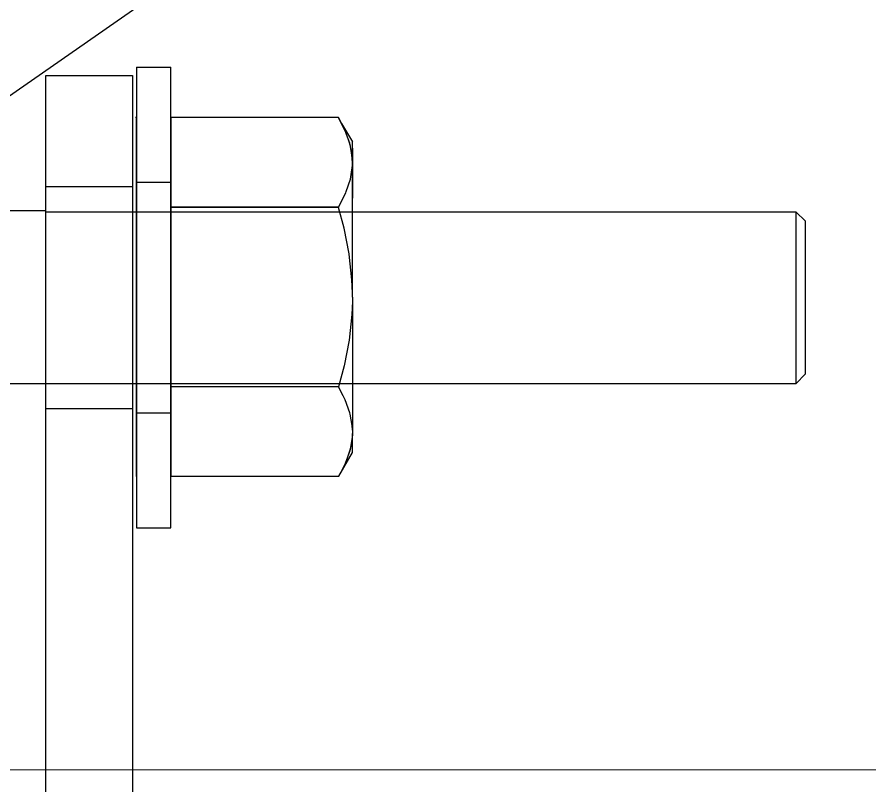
# Model space of a CAD drawing. Extents: x 1312564.2 to 1312581.5, y 1207298.4 to 1207352.6.
# Drawn here: x 1312577.5775 to 1312577.7229, y 1207330.3669 to 1207330.498 of the extents above; entities that cross this region are included whole.
import ezdxf

# ---------------------------------------------------------------- set-up
doc = ezdxf.new("R2010")
doc.units = 0
for name, color, linetype in [('Level 15', 7, 'Continuous'), ('Level 16', 7, 'Continuous'), ('Level 22', 7, 'Continuous'), ('Level 3', 7, 'Continuous'), ('Level 8', 7, 'Continuous'), ('Level 9', 7, 'Continuous')]:
    doc.layers.add(name, color=color, linetype=linetype)

msp = doc.modelspace()

# ---------------------------------------------------------------- linework, layer by layer
at = {"layer": 'Level 15'}
msp.add_ellipse((1312577.55892, 1207330.36255), major_axis=(0.30712, -0.0058), ratio=0.675192, dxfattribs=at)
at = {"layer": 'Level 16'}
msp.add_line((1312577.796, 1207330.63801), (1312577.5482, 1207330.4649), dxfattribs=at)
at = {"layer": 'Level 22'}
for p, q in [((1312577.58247, 1207330.46474), (1312577.63476, 1207330.46474)), ((1312577.58247, 1207330.43541), (1312577.4909, 1207330.43541)), ((1312577.63476, 1207330.4354), (1312577.58247, 1207330.43541)), ((1312577.71037, 1207330.4354), (1312577.63476, 1207330.43541))]:
    msp.add_line(p, q, dxfattribs=at)
for points in [[(1312577.58247, 1207330.4649), (1312577.49011, 1207330.4649)], [(1312577.63476, 1207330.46474), (1312577.71037, 1207330.46474), (1312577.71204, 1207330.46316)], [(1312577.71037, 1207330.46474), (1312577.71037, 1207330.46424), (1312577.71037, 1207330.46182), (1312577.71037, 1207330.45782), (1312577.71037, 1207330.45277), (1312577.71037, 1207330.44735), (1312577.71037, 1207330.4423), (1312577.71037, 1207330.43829), (1312577.71037, 1207330.43588), (1312577.71037, 1207330.43538), (1312577.71037, 1207330.43538)], [(1312577.71204, 1207330.43709), (1312577.71204, 1207330.43709), (1312577.71204, 1207330.43753), (1312577.71204, 1207330.43806), (1312577.71204, 1207330.43823), (1312577.71204, 1207330.43964), (1312577.71204, 1207330.44008), (1312577.71204, 1207330.44148), (1312577.71204, 1207330.44297), (1312577.71204, 1207330.44366), (1312577.71204, 1207330.44621), (1312577.71204, 1207330.44691), (1312577.71204, 1207330.44896), (1312577.71204, 1207330.45066), (1312577.71204, 1207330.45182), (1312577.71204, 1207330.45219), (1312577.71204, 1207330.45468), (1312577.71204, 1207330.45631), (1312577.71204, 1207330.45742), (1312577.71204, 1207330.46316)], [(1312577.71037, 1207330.4354), (1312577.71204, 1207330.43709), (1312577.71204, 1207330.43709)]]:
    msp.add_lwpolyline(points, dxfattribs=at)
at = {"layer": 'Level 3'}
msp.add_line((1312577.52962, 1207330.36947), (1312577.86569, 1207330.36967), dxfattribs=at)
at = {"layer": 'Level 8'}
msp.add_line((1312577.59721, 1207330.48804), (1312577.59721, 1207330.36946), dxfattribs=at)
for points in [[(1312577.58247, 1207330.36946), (1312577.58247, 1207330.48804), (1312577.59721, 1207330.48804)], [(1312577.58247, 1207330.46908), (1312577.58247, 1207330.46908), (1312577.59721, 1207330.46908)], [(1312577.58247, 1207330.43117), (1312577.59721, 1207330.43117), (1312577.59721, 1207330.43117)], [(1312577.59721, 1207330.36946), (1312577.59721, 1207330.2511), (1312577.58247, 1207330.2511), (1312577.58247, 1207330.36946)]]:
    msp.add_lwpolyline(points, dxfattribs=at)
at = {"layer": 'Level 9'}
for p, q in [((1312577.5979, 1207330.48944), (1312577.6038, 1207330.48944)), ((1312577.5979, 1207330.48083), (1312577.59777, 1207330.48083)), ((1312577.63239, 1207330.48083), (1312577.63239, 1207330.48083)), ((1312577.6329, 1207330.47982), (1312577.63476, 1207330.47669)), ((1312577.63351, 1207330.47863), (1312577.63351, 1207330.47864)), ((1312577.63438, 1207330.47611), (1312577.63434, 1207330.47623)), ((1312577.63453, 1207330.47523), (1312577.63443, 1207330.47587)), ((1312577.63471, 1207330.47394), (1312577.63453, 1207330.47523)), ((1312577.63474, 1207330.47271), (1312577.63474, 1207330.47258)), ((1312577.5979, 1207330.46981), (1312577.6038, 1207330.46981)), ((1312577.60982, 1207330.43488), (1312577.60393, 1207330.43488)), ((1312577.63476, 1207330.42452), (1312577.63476, 1207330.42452)), ((1312577.63414, 1207330.42348), (1312577.63353, 1207330.42178)), ((1312577.63353, 1207330.42178), (1312577.63242, 1207330.41962)), ((1312577.63242, 1207330.41962), (1312577.63239, 1207330.41956)), ((1312577.63239, 1207330.41956), (1312577.63239, 1207330.41956))]:
    msp.add_line(p, q, dxfattribs=at)
for points in [[(1312577.5979, 1207330.48944), (1312577.5979, 1207330.48845), (1312577.5979, 1207330.48554), (1312577.5979, 1207330.48086), (1312577.5979, 1207330.47464), (1312577.5979, 1207330.46718), (1312577.5979, 1207330.45887), (1312577.5979, 1207330.45012), (1312577.5979, 1207330.44138), (1312577.5979, 1207330.43307), (1312577.5979, 1207330.42561), (1312577.5979, 1207330.41939), (1312577.5979, 1207330.4147), (1312577.5979, 1207330.4118), (1312577.5979, 1207330.41081), (1312577.6038, 1207330.41081), (1312577.6038, 1207330.4118), (1312577.6038, 1207330.4147), (1312577.6038, 1207330.41939), (1312577.6038, 1207330.42561), (1312577.6038, 1207330.43307), (1312577.6038, 1207330.44138), (1312577.6038, 1207330.45012), (1312577.6038, 1207330.45887), (1312577.6038, 1207330.46718), (1312577.6038, 1207330.47464), (1312577.6038, 1207330.48086), (1312577.6038, 1207330.48554), (1312577.6038, 1207330.48845), (1312577.6038, 1207330.48944)], [(1312577.5979, 1207330.41956), (1312577.5979, 1207330.41956), (1312577.5979, 1207330.41957), (1312577.5979, 1207330.41957), (1312577.5979, 1207330.41958), (1312577.5979, 1207330.41959), (1312577.5979, 1207330.41959), (1312577.5979, 1207330.41959), (1312577.5979, 1207330.42189), (1312577.5979, 1207330.42369), (1312577.5979, 1207330.42537), (1312577.5979, 1207330.42736), (1312577.5979, 1207330.42892), (1312577.5979, 1207330.43073), (1312577.5979, 1207330.43266), (1312577.5979, 1207330.43485), (1312577.5979, 1207330.43486), (1312577.5979, 1207330.43487), (1312577.5979, 1207330.43488), (1312577.5979, 1207330.4349), (1312577.5979, 1207330.43491), (1312577.5979, 1207330.43492), (1312577.5979, 1207330.43494), (1312577.5979, 1207330.43557), (1312577.5979, 1207330.43892), (1312577.5979, 1207330.44298), (1312577.5979, 1207330.44692), (1312577.5979, 1207330.45012), (1312577.5979, 1207330.45333), (1312577.5979, 1207330.45727), (1312577.5979, 1207330.46133), (1312577.5979, 1207330.46467), (1312577.5979, 1207330.46545), (1312577.5979, 1207330.46547), (1312577.5979, 1207330.46548), (1312577.5979, 1207330.4655), (1312577.5979, 1207330.46551), (1312577.5979, 1207330.46552), (1312577.5979, 1207330.46553), (1312577.5979, 1207330.46554), (1312577.5979, 1207330.46554), (1312577.5979, 1207330.46555), (1312577.5979, 1207330.46555), (1312577.5979, 1207330.46768), (1312577.5979, 1207330.46959), (1312577.5979, 1207330.47143), (1312577.5979, 1207330.47301), (1312577.5979, 1207330.47498), (1312577.5979, 1207330.47669), (1312577.5979, 1207330.47847), (1312577.5979, 1207330.48081), (1312577.5979, 1207330.48081), (1312577.5979, 1207330.48082), (1312577.5979, 1207330.48082), (1312577.5979, 1207330.48083), (1312577.5979, 1207330.48083)], [(1312577.5979, 1207330.48083), (1312577.5979, 1207330.48083), (1312577.5979, 1207330.48082)], [(1312577.5979, 1207330.48082), (1312577.5979, 1207330.48081), (1312577.5979, 1207330.4808), (1312577.5979, 1207330.4808), (1312577.5979, 1207330.47849), (1312577.5979, 1207330.47671), (1312577.5979, 1207330.475), (1312577.5979, 1207330.47303), (1312577.5979, 1207330.47144), (1312577.5979, 1207330.46959), (1312577.5979, 1207330.46769), (1312577.5979, 1207330.46554), (1312577.5979, 1207330.46553), (1312577.5979, 1207330.46552), (1312577.5979, 1207330.46551), (1312577.5979, 1207330.4655), (1312577.5979, 1207330.46548), (1312577.5979, 1207330.46546), (1312577.5979, 1207330.46545), (1312577.5979, 1207330.46544), (1312577.5979, 1207330.46543), (1312577.5979, 1207330.46541), (1312577.5979, 1207330.46469), (1312577.5979, 1207330.46136), (1312577.5979, 1207330.45727), (1312577.5979, 1207330.45335), (1312577.5979, 1207330.45012), (1312577.5979, 1207330.4469), (1312577.5979, 1207330.44298), (1312577.5979, 1207330.4389), (1312577.5979, 1207330.43556), (1312577.5979, 1207330.43491), (1312577.5979, 1207330.43487), (1312577.5979, 1207330.43486), (1312577.5979, 1207330.43486), (1312577.5979, 1207330.43485), (1312577.5979, 1207330.43484), (1312577.5979, 1207330.43484), (1312577.5979, 1207330.43264), (1312577.5979, 1207330.43076), (1312577.5979, 1207330.4289), (1312577.5979, 1207330.42734), (1312577.5979, 1207330.42535), (1312577.5979, 1207330.42367), (1312577.5979, 1207330.42187), (1312577.5979, 1207330.41959), (1312577.5979, 1207330.41957), (1312577.5979, 1207330.41957), (1312577.5979, 1207330.41956)], [(1312577.60393, 1207330.41956), (1312577.6038, 1207330.41956), (1312577.6038, 1207330.43488), (1312577.6038, 1207330.46552), (1312577.6038, 1207330.48083)], [(1312577.63351, 1207330.47863), (1312577.63239, 1207330.48083), (1312577.6038, 1207330.48083)], [(1312577.6038, 1207330.47849), (1312577.6038, 1207330.47913), (1312577.6038, 1207330.47931), (1312577.6038, 1207330.47937), (1312577.6038, 1207330.47944), (1312577.6038, 1207330.47988), (1312577.6038, 1207330.47995), (1312577.6038, 1207330.48033), (1312577.6038, 1207330.48064), (1312577.6038, 1207330.48083)], [(1312577.6038, 1207330.48083), (1312577.6038, 1207330.48083), (1312577.6038, 1207330.48082), (1312577.6038, 1207330.48038), (1312577.6038, 1207330.48025), (1312577.6038, 1207330.47997), (1312577.6038, 1207330.47962), (1312577.6038, 1207330.47847), (1312577.6038, 1207330.47669), (1312577.6038, 1207330.47498), (1312577.6038, 1207330.47301), (1312577.6038, 1207330.47143), (1312577.6038, 1207330.46959), (1312577.6038, 1207330.46768), (1312577.6038, 1207330.4673), (1312577.6038, 1207330.46723), (1312577.6038, 1207330.4669), (1312577.6038, 1207330.46669), (1312577.6038, 1207330.46647), (1312577.6038, 1207330.46606), (1312577.6038, 1207330.46601), (1312577.6038, 1207330.46552), (1312577.6038, 1207330.46505), (1312577.6038, 1207330.46467), (1312577.6038, 1207330.46459), (1312577.6038, 1207330.46373), (1312577.6038, 1207330.46368), (1312577.6038, 1207330.46329), (1312577.6038, 1207330.46253), (1312577.6038, 1207330.46133), (1312577.6038, 1207330.45727), (1312577.6038, 1207330.45333), (1312577.6038, 1207330.45012), (1312577.6038, 1207330.44692), (1312577.6038, 1207330.44298), (1312577.6038, 1207330.43892), (1312577.6038, 1207330.43786), (1312577.6038, 1207330.43701), (1312577.6038, 1207330.43682), (1312577.6038, 1207330.43614), (1312577.6038, 1207330.43565), (1312577.6038, 1207330.43561), (1312577.6038, 1207330.43557), (1312577.6038, 1207330.43488), (1312577.6038, 1207330.43456), (1312577.6038, 1207330.43443), (1312577.6038, 1207330.43401), (1312577.6038, 1207330.43396), (1312577.6038, 1207330.43359), (1312577.6038, 1207330.43266), (1312577.6038, 1207330.43073), (1312577.6038, 1207330.42892), (1312577.6038, 1207330.42736), (1312577.6038, 1207330.42537), (1312577.6038, 1207330.42369), (1312577.6038, 1207330.42189), (1312577.6038, 1207330.42126), (1312577.6038, 1207330.4211), (1312577.6038, 1207330.42099), (1312577.6038, 1207330.42095), (1312577.6038, 1207330.42051), (1312577.6038, 1207330.42035), (1312577.6038, 1207330.42005), (1312577.6038, 1207330.41957), (1312577.6038, 1207330.41956), (1312577.6038, 1207330.41956)], [(1312577.63434, 1207330.47623), (1312577.6343, 1207330.47635), (1312577.63362, 1207330.47837), (1312577.63285, 1207330.47991), (1312577.63239, 1207330.48083)], [(1312577.63351, 1207330.47864), (1312577.63285, 1207330.47991), (1312577.6329, 1207330.47982)], [(1312577.6038, 1207330.46769), (1312577.6038, 1207330.4696), (1312577.6038, 1207330.47144), (1312577.6038, 1207330.47303), (1312577.6038, 1207330.475), (1312577.6038, 1207330.47671), (1312577.6038, 1207330.47849)], [(1312577.63458, 1207330.47152), (1312577.63474, 1207330.47264), (1312577.6347, 1207330.47429), (1312577.63464, 1207330.47465), (1312577.6343, 1207330.47645), (1312577.63376, 1207330.47795), (1312577.63351, 1207330.47863)], [(1312577.63443, 1207330.47587), (1312577.63441, 1207330.476), (1312577.63438, 1207330.47611)], [(1312577.63476, 1207330.45019), (1312577.63476, 1207330.45602), (1312577.63476, 1207330.46187), (1312577.63476, 1207330.46708), (1312577.63476, 1207330.47136), (1312577.63476, 1207330.47449), (1312577.63476, 1207330.4763), (1312577.63476, 1207330.47669)], [(1312577.63476, 1207330.47563), (1312577.63476, 1207330.47334), (1312577.63476, 1207330.46708)], [(1312577.63476, 1207330.47334), (1312577.63475, 1207330.4737), (1312577.63471, 1207330.47394)], [(1312577.63476, 1207330.47334), (1312577.63476, 1207330.47299), (1312577.63474, 1207330.47271)], [(1312577.63474, 1207330.47258), (1312577.63471, 1207330.4721), (1312577.63451, 1207330.47101)], [(1312577.6038, 1207330.46552), (1312577.63239, 1207330.46552), (1312577.63362, 1207330.46797), (1312577.6337, 1207330.46821), (1312577.63441, 1207330.47035), (1312577.63458, 1207330.47152)], [(1312577.6038, 1207330.41956), (1312577.6038, 1207330.42001), (1312577.6038, 1207330.42034), (1312577.6038, 1207330.42043), (1312577.6038, 1207330.42084), (1312577.6038, 1207330.42098), (1312577.6038, 1207330.42187), (1312577.6038, 1207330.42367), (1312577.6038, 1207330.42535), (1312577.6038, 1207330.42734), (1312577.6038, 1207330.4289), (1312577.6038, 1207330.43072), (1312577.6038, 1207330.43264), (1312577.6038, 1207330.43331), (1312577.6038, 1207330.43345), (1312577.6038, 1207330.43348), (1312577.6038, 1207330.43392), (1312577.6038, 1207330.43409), (1312577.6038, 1207330.43438), (1312577.6038, 1207330.43487), (1312577.6038, 1207330.43488), (1312577.6038, 1207330.43556), (1312577.6038, 1207330.43645), (1312577.6038, 1207330.4389), (1312577.6038, 1207330.44298), (1312577.6038, 1207330.4469), (1312577.6038, 1207330.45012), (1312577.6038, 1207330.45335), (1312577.6038, 1207330.45727), (1312577.6038, 1207330.46101), (1312577.6038, 1207330.46102), (1312577.6038, 1207330.46136), (1312577.6038, 1207330.46194), (1312577.6038, 1207330.4624), (1312577.6038, 1207330.46265), (1312577.6038, 1207330.46328), (1312577.6038, 1207330.46395), (1312577.6038, 1207330.46417), (1312577.6038, 1207330.46469), (1312577.6038, 1207330.46514), (1312577.6038, 1207330.46551), (1312577.6038, 1207330.46553), (1312577.6038, 1207330.46596), (1312577.6038, 1207330.46632), (1312577.6038, 1207330.46638), (1312577.6038, 1207330.46679), (1312577.6038, 1207330.46769)], [(1312577.63476, 1207330.45086), (1312577.63476, 1207330.45086), (1312577.63467, 1207330.45316), (1312577.63419, 1207330.45753), (1312577.63418, 1207330.45756), (1312577.63333, 1207330.46194), (1312577.6324, 1207330.46548), (1312577.63239, 1207330.46552), (1312577.6038, 1207330.46552)], [(1312577.63476, 1207330.45019), (1312577.63476, 1207330.44488), (1312577.63476, 1207330.43963), (1312577.63476, 1207330.43484), (1312577.63476, 1207330.43071), (1312577.63476, 1207330.42749), (1312577.63476, 1207330.42694)], [(1312577.63476, 1207330.44953), (1312577.63476, 1207330.44953), (1312577.63467, 1207330.44723), (1312577.63419, 1207330.44286), (1312577.63418, 1207330.44283), (1312577.63333, 1207330.43844), (1312577.6324, 1207330.43491), (1312577.63239, 1207330.43487), (1312577.6038, 1207330.43487)], [(1312577.63476, 1207330.42749), (1312577.63471, 1207330.42828), (1312577.63435, 1207330.43022), (1312577.63431, 1207330.43046), (1312577.63352, 1207330.43266), (1312577.63318, 1207330.43332), (1312577.63239, 1207330.43488), (1312577.60982, 1207330.43488)], [(1312577.5979, 1207330.43044), (1312577.5979, 1207330.43044), (1312577.6038, 1207330.43044), (1312577.6038, 1207330.43044)], [(1312577.63476, 1207330.42694), (1312577.63475, 1207330.42669), (1312577.63442, 1207330.42439), (1312577.63414, 1207330.42356), (1312577.63363, 1207330.42202), (1312577.63242, 1207330.41961), (1312577.63239, 1207330.41956)], [(1312577.63242, 1207330.41961), (1312577.63476, 1207330.42365), (1312577.63476, 1207330.42452), (1312577.63476, 1207330.42694)], [(1312577.63475, 1207330.42674), (1312577.63471, 1207330.42616), (1312577.63431, 1207330.42398), (1312577.63414, 1207330.42348), (1312577.63414, 1207330.42348)], [(1312577.63353, 1207330.42178), (1312577.63242, 1207330.41961), (1312577.63242, 1207330.41961)], [(1312577.63239, 1207330.41956), (1312577.63239, 1207330.41956), (1312577.6038, 1207330.41956)]]:
    msp.add_lwpolyline(points, dxfattribs=at)

doc.saveas('drawing.dxf')
